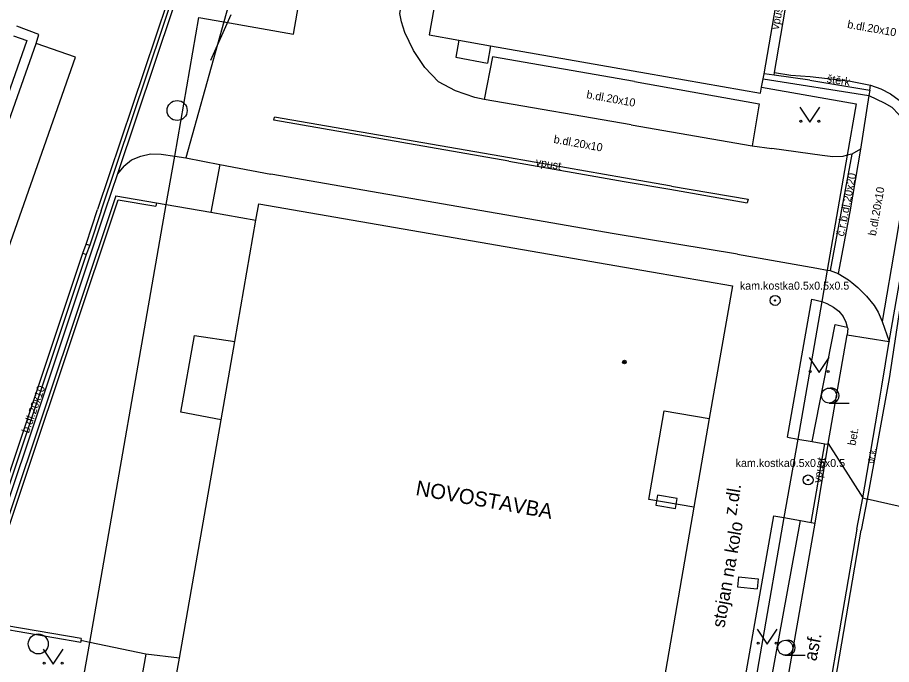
# Model space of a CAD drawing. Extents: x -596229 to -595156, y -1161237 to -1159376.
# Drawn here: x -595951.58 to -595907.89, y -1160267.67 to -1160235.31 of the extents above; entities that cross this region are included whole.
import ezdxf

# ---------------------------------------------------------------- set-up
doc = ezdxf.new("R2010")
doc.units = 0
for name, color, linetype in [('kanalizace - povrch.  znaky - skut. velikost', 7, 'Continuous'), ('Level 24', 7, 'Continuous'), ('Level 25', 7, 'Continuous'), ('Level 27', 7, 'Continuous'), ('Level 33', 7, 'Continuous'), ('Level 36', 7, 'Continuous'), ('Level 39', 7, 'Continuous'), ('Specificka linie pasportu komunikaci', 7, 'Continuous'), ('TM - budovy zdene_ betonove - NP', 7, 'Continuous'), ('TM - budovy zdene_ betonove - VP', 7, 'Continuous'), ('TM - chodniky - VP', 7, 'Continuous'), ('TM - hranice souvisleho porostu (skupiny stromu_ kere)', 7, 'Continuous'), ('TM - komunikace - VP', 7, 'Continuous'), ('TM - letecke snimky - pomocna linie', 7, 'Continuous'), ('TM - plot drateny_ kovovy - VP', 7, 'Continuous'), ('TM - plot zdeny_ ohradni zed - VP', 7, 'Continuous'), ('TM - podezdivka plotu - VP', 7, 'Continuous'), ('TM - pomocna konstrukcni linie', 7, 'Continuous'), ('TM - popis objektu', 7, 'Continuous'), ('TM - popis povrchu', 7, 'Continuous'), ('TM - poznamka', 7, 'Continuous'), ('TM - predmet maleho rozsahu (zamereny obvodem)', 7, 'Continuous'), ('TM - rozhrani kultur', 7, 'Continuous'), ('TM - rozhrani mezi zpev. plochami mezi sebou - VP', 7, 'Continuous'), ('TM - rozhrani ploch obecne - VP', 7, 'Continuous'), ('TM - zed operna - VP', 7, 'Continuous')]:
    doc.layers.add(name, color=color, linetype=linetype)

msp = doc.modelspace()

# ---------------------------------------------------------------- linework, layer by layer
at = {"layer": 'kanalizace - povrch.  znaky - skut. velikost'}
for points in [[(-595942.92, -1160231.03), (-595947.58, -1160244.91)], [(-595947.4, -1160244.97), (-595942.74, -1160231.1)], [(-595913.74, -1160238.06), (-595913.2, -1160234.94), (-595912.68, -1160231.95)], [(-595913.75, -1160238.2), (-595913.74, -1160238.06)], [(-595927.01, -1160242.5), (-595938.76, -1160240.45), (-595938.73, -1160240.29)], [(-595926.98, -1160242.32), (-595938.73, -1160240.29)], [(-595918.88, -1160243.74), (-595921.28, -1160243.32), (-595926.98, -1160242.32)], [(-595927.01, -1160242.5), (-595921.26, -1160243.51), (-595918.97, -1160243.9)], [(-595918.88, -1160243.74), (-595915.06, -1160244.4), (-595915.11, -1160244.58)], [(-595918.97, -1160243.9), (-595915.11, -1160244.58)], [(-595948.15, -1160246.64), (-595947.58, -1160244.91)], [(-595947.4, -1160244.97), (-595947.97, -1160246.7)], [(-595948.32, -1160247.1), (-595948.15, -1160246.64)], [(-595948.15, -1160246.64), (-595947.97, -1160246.7)], [(-595947.97, -1160246.7), (-595948.15, -1160247.17)], [(-595955.92, -1160269.9), (-595948.32, -1160247.1)], [(-595948.15, -1160247.17), (-595955.76, -1160269.94)], [(-595948.32, -1160247.1), (-595948.15, -1160247.17)], [(-595911.9, -1160260.57), (-595911.23, -1160256.63)], [(-595911.07, -1160256.64), (-595911.73, -1160260.6)]]:
    msp.add_lwpolyline(points, dxfattribs=at)
at = {"layer": 'Level 24'}
msp.add_lwpolyline([(-595918.608, -1160259.369), (-595919.593, -1160259.198), (-595919.678, -1160259.691), (-595918.693, -1160259.861)], close=True, dxfattribs=at)
at = {"layer": 'Level 25'}
for centre, radius in [((-595913.71, -1160249.46), 0.25), ((-595913.71, -1160249.46), 0.0303), ((-595912.06, -1160258.44), 0.25), ((-595912.06, -1160258.44), 0.0303)]:
    msp.add_circle(centre, radius, dxfattribs=at)
at = {"layer": 'Level 27'}
for centre in [(-595943.6, -1160239.96), (-595950.54, -1160266.64)]:
    msp.add_circle(centre, 0.5, dxfattribs=at)
at = {"layer": 'Level 33'}
msp.add_line((-595940.917, -1160235.173), (-595941.935, -1160237.457), dxfattribs=at)
at = {"layer": 'Level 36'}
for p, q in [((-595911.01, -1160254.595), (-595910.01, -1160254.595)), ((-595913.2, -1160267.205), (-595912.2, -1160267.205))]:
    msp.add_line(p, q, dxfattribs=at)
for points in [[(-595912.47, -1160239.8), (-595911.97, -1160240.55), (-595911.47, -1160239.8)], [(-595912.01, -1160252.31), (-595911.51, -1160253.06), (-595911.01, -1160252.31)], [(-595914.6, -1160265.9), (-595914.1, -1160266.65), (-595913.6, -1160265.9)], [(-595950.29, -1160266.9), (-595949.79, -1160267.65), (-595949.29, -1160266.9)]]:
    msp.add_lwpolyline(points, dxfattribs=at)
for centre, radius in [((-595912.42, -1160240.5), 0.05), ((-595911.521, -1160240.5), 0.05), ((-595911.96, -1160253.01), 0.05), ((-595911.061, -1160253.01), 0.05), ((-595911.01, -1160254.22), 0.375), ((-595913.2, -1160266.83), 0.375), ((-595914.55, -1160266.6), 0.05), ((-595913.651, -1160266.6), 0.05), ((-595950.24, -1160267.6), 0.05), ((-595949.341, -1160267.6), 0.05)]:
    msp.add_circle(centre, radius, dxfattribs=at)
for centre in [(-595910.885, -1160254.22), (-595913.075, -1160266.83)]:
    msp.add_arc(centre, 0.375, 260.4059, 99.5941, dxfattribs=at)
at = {"layer": 'Level 39'}
for radius in [0.09, 0.0398]:
    msp.add_circle((-595921.24, -1160252.54), radius, dxfattribs=at)
at = {"layer": 'Specificka linie pasportu komunikaci'}
for points in [[(-595911.06, -1160256.62), (-595909.32, -1160259.33)], [(-595909.32, -1160259.33), (-595909.11, -1160259.4)], [(-595899.95, -1160261.47), (-595909.11, -1160259.4)]]:
    msp.add_lwpolyline(points, dxfattribs=at)
at = {"layer": 'TM - budovy zdene_ betonove - NP'}
for points in [[(-595937.78, -1160236.14), (-595936.28, -1160227.54)], [(-595943.72, -1160242.25), (-595942.51, -1160235.31)], [(-595942.51, -1160235.31), (-595941.27, -1160235.53)], [(-595941.27, -1160235.53), (-595937.78, -1160236.14)], [(-595914.38, -1160238.8), (-595909.66, -1160239.63)], [(-595909.66, -1160239.63), (-595910.11, -1160242.2)], [(-595944.14, -1160244.66), (-595943.72, -1160242.25)], [(-595910.11, -1160242.2), (-595911.11, -1160247.94)], [(-595947.97, -1160266.56), (-595944.14, -1160244.66)], [(-595911.11, -1160247.94), (-595911.38, -1160249.51)], [(-595911.38, -1160249.51), (-595912.58, -1160256.39)], [(-595917.77, -1160259.8), (-595920.02, -1160259.41), (-595919.25, -1160254.98), (-595917, -1160255.37)], [(-595912.58, -1160256.39), (-595913.27, -1160260.32)], [(-595913.27, -1160260.32), (-595915.51, -1160273.18)], [(-595948.33, -1160268.62), (-595947.97, -1160266.56)]]:
    msp.add_lwpolyline(points, dxfattribs=at)
at = {"layer": 'TM - budovy zdene_ betonove - VP'}
for points in [[(-595929.64, -1160228.54), (-595931, -1160236.18)], [(-595914.26, -1160238.12), (-595913.15, -1160231.72)], [(-595951.78, -1160236.23), (-595951.11, -1160236.46), (-595956.31, -1160251.28)], [(-595931, -1160236.18), (-595929.52, -1160236.44)], [(-595929.52, -1160236.44), (-595929.67, -1160237.29)], [(-595929.52, -1160236.44), (-595927.93, -1160236.72)], [(-595927.93, -1160236.72), (-595928.08, -1160237.59)], [(-595927.93, -1160236.72), (-595920.14, -1160238.1)], [(-595929.67, -1160237.29), (-595928.08, -1160237.59)], [(-595920.14, -1160238.1), (-595914.43, -1160239.1), (-595914.38, -1160238.8)], [(-595914.31, -1160238.37), (-595914.26, -1160238.12)], [(-595914.38, -1160238.8), (-595914.31, -1160238.37)], [(-595939.66, -1160245.45), (-595939.51, -1160244.62)], [(-595939.51, -1160244.62), (-595921.23, -1160247.8)], [(-595940.72, -1160251.52), (-595939.66, -1160245.45)], [(-595921.23, -1160247.8), (-595915.83, -1160248.73), (-595917, -1160255.37)], [(-595941.4, -1160255.43), (-595940.72, -1160251.52)], [(-595943.48, -1160267.36), (-595941.4, -1160255.43)], [(-595917, -1160255.37), (-595917.77, -1160259.8)], [(-595917.77, -1160259.8), (-595919.96, -1160272.43)], [(-595943.64, -1160268.27), (-595943.48, -1160267.36)]]:
    msp.add_lwpolyline(points, dxfattribs=at)
at = {"layer": 'TM - chodniky - VP'}
for points in [[(-595928.25, -1160239.41), (-595928.71, -1160239.31), (-595929.68, -1160238.97), (-595930.54, -1160238.53), (-595931.22, -1160237.81), (-595931.79, -1160236.96), (-595932.21, -1160236.05), (-595932.39, -1160235.52), (-595932.46, -1160235.1), (-595931.26, -1160228.4), (-595936.28, -1160227.54)], [(-595920.74, -1160238.51), (-595927.83, -1160237.27), (-595928.25, -1160239.41)], [(-595920.74, -1160238.51), (-595914.51, -1160239.63), (-595914.86, -1160241.73)], [(-595909.02, -1160239.21), (-595909.44, -1160241.9)], [(-595914.86, -1160241.73), (-595913.87, -1160241.86)], [(-595910.11, -1160242.2), (-595910.32, -1160242.26), (-595910.82, -1160242.27), (-595911.35, -1160242.21), (-595913.87, -1160241.86)], [(-595909.44, -1160241.9), (-595909.87, -1160242.14)], [(-595946.26, -1160242.75), (-595945.88, -1160242.42), (-595945.41, -1160242.24), (-595944.93, -1160242.13), (-595944.4, -1160242.15), (-595943.72, -1160242.25)], [(-595943.72, -1160242.25), (-595943.17, -1160242.33)], [(-595943.17, -1160242.33), (-595941.46, -1160242.66)], [(-595909.87, -1160242.14), (-595910.11, -1160242.2)], [(-595946.26, -1160242.75), (-595946.58, -1160243.13)], [(-595941.46, -1160242.66), (-595938.91, -1160243.14)], [(-595915.59, -1160247.15), (-595921.76, -1160246.12), (-595938.91, -1160243.14)], [(-595915.59, -1160247.15), (-595911.63, -1160247.85), (-595911.11, -1160247.94)], [(-595911.11, -1160247.94), (-595910.96, -1160247.96)], [(-595910.96, -1160247.96), (-595910.56, -1160248.11)], [(-595910.56, -1160248.11), (-595910.04, -1160248.43), (-595909.87, -1160248.56), (-595909.57, -1160248.81), (-595909.14, -1160249.24), (-595908.75, -1160249.71), (-595908.55, -1160250.05), (-595908.35, -1160250.51)], [(-595913.08, -1160256.3), (-595911.88, -1160249.4), (-595911.38, -1160249.51)], [(-595911.38, -1160249.51), (-595911.13, -1160249.61), (-595910.79, -1160249.79), (-595910.53, -1160250), (-595910.31, -1160250.27), (-595910.17, -1160250.54), (-595910.1, -1160250.79)], [(-595910.1, -1160250.79), (-595910.08, -1160250.86)], [(-595908.35, -1160250.51), (-595908, -1160251.52)], [(-595941.4, -1160255.43), (-595943.41, -1160255.05), (-595942.73, -1160251.21), (-595940.72, -1160251.52)], [(-595911.06, -1160256.62), (-595910.1, -1160251.18)], [(-595910.08, -1160250.86), (-595910.1, -1160251.18)], [(-595913.08, -1160256.3), (-595912.58, -1160256.39)], [(-595912.58, -1160256.39), (-595911.86, -1160256.52)], [(-595911.86, -1160256.52), (-595911.23, -1160256.63)], [(-595911.23, -1160256.63), (-595911.07, -1160256.64)], [(-595915.51, -1160273.18), (-595916.04, -1160273.09), (-595913.77, -1160260.23)], [(-595913.77, -1160260.23), (-595913.27, -1160260.32)], [(-595913.27, -1160260.32), (-595912.44, -1160260.47)], [(-595911.73, -1160260.6), (-595913.97, -1160273.43)], [(-595912.44, -1160260.47), (-595911.9, -1160260.57)], [(-595911.9, -1160260.57), (-595911.73, -1160260.6)]]:
    msp.add_lwpolyline(points, dxfattribs=at)
at = {"layer": 'TM - hranice souvisleho porostu (skupiny stromu_ kere)'}
for points in [[(-595911.86, -1160256.52), (-595910.7, -1160250.67), (-595910.1, -1160250.79)], [(-595914.78, -1160273.3), (-595912.44, -1160260.47)]]:
    msp.add_lwpolyline(points, dxfattribs=at)
at = {"layer": 'TM - komunikace - VP'}
for points in [[(-595942.86, -1160232.03), (-595946.58, -1160243.13)], [(-595950.51, -1160236.15), (-595951.61, -1160235.74)], [(-595950.65, -1160236.61), (-595950.51, -1160236.15)], [(-595955.87, -1160251.43), (-595950.65, -1160236.61)], [(-595913.74, -1160238.06), (-595912.92, -1160238.19)], [(-595912.92, -1160238.19), (-595911.95, -1160238.26)], [(-595911.95, -1160238.26), (-595909.94, -1160238.5), (-595908.94, -1160238.69)], [(-595908.94, -1160238.69), (-595908.42, -1160238.87), (-595907.94, -1160239.12), (-595907.5, -1160239.44), (-595907.02, -1160239.91), (-595906.73, -1160240.38), (-595906.58, -1160240.76), (-595906.27, -1160241.67)], [(-595946.58, -1160243.13), (-595947.21, -1160245)], [(-595947.21, -1160245), (-595955.63, -1160270.18)], [(-595908, -1160251.52), (-595907.21, -1160246.95)], [(-595908.37, -1160253.74), (-595908, -1160251.52)], [(-595908.59, -1160255.05), (-595908.37, -1160253.74)], [(-595909.32, -1160259.33), (-595908.59, -1160255.05)], [(-595909.62, -1160260.9), (-595909.32, -1160259.33)], [(-595909.62, -1160260.9), (-595911.9, -1160274.17), (-595912.54, -1160277.93), (-595914.82, -1160291.17), (-595917.15, -1160298.77)]]:
    msp.add_lwpolyline(points, dxfattribs=at)
at = {"layer": 'TM - letecke snimky - pomocna linie'}
for points in [[(-595941.46, -1160242.66), (-595941.91, -1160245.05)], [(-595944.63, -1160244.57), (-595944.14, -1160244.66)], [(-595944.14, -1160244.66), (-595941.91, -1160245.05)], [(-595941.91, -1160245.05), (-595939.66, -1160245.45)]]:
    msp.add_lwpolyline(points, dxfattribs=at)
at = {"layer": 'TM - plot drateny_ kovovy - VP'}
for points in [[(-595947.97, -1160266.56), (-595948.41, -1160266.47)], [(-595945.16, -1160267.16), (-595947.97, -1160266.56)], [(-595943.48, -1160267.36), (-595945.16, -1160267.16)]]:
    msp.add_lwpolyline(points, dxfattribs=at)
at = {"layer": 'TM - plot zdeny_ ohradni zed - VP'}
msp.add_lwpolyline([(-595948.39, -1160266.37), (-595953.59, -1160265.48), (-595946.55, -1160244.43), (-595944.66, -1160244.75)], dxfattribs=at)
at = {"layer": 'TM - podezdivka plotu - VP'}
for points in [[(-595913.75, -1160238.2), (-595914.26, -1160238.12)], [(-595911.97, -1160238.45), (-595913.75, -1160238.2)], [(-595911.97, -1160238.45), (-595908.98, -1160238.94)], [(-595908.98, -1160238.94), (-595909.02, -1160239.21)], [(-595946.67, -1160244.23), (-595953.83, -1160265.62)], [(-595946.67, -1160244.23), (-595944.63, -1160244.57)], [(-595944.63, -1160244.57), (-595944.66, -1160244.75)], [(-595953.83, -1160265.62), (-595948.42, -1160266.55)], [(-595948.41, -1160266.47), (-595948.42, -1160266.55)], [(-595948.39, -1160266.37), (-595948.41, -1160266.47)]]:
    msp.add_lwpolyline(points, dxfattribs=at)
at = {"layer": 'TM - pomocna konstrukcni linie'}
for points in [[(-595941, -1160234.57), (-595941.27, -1160235.53)], [(-595941.27, -1160235.53), (-595943.17, -1160242.33)]]:
    msp.add_lwpolyline(points, dxfattribs=at)
at = {"layer": 'TM - predmet maleho rozsahu (zamereny obvodem)'}
for points in [[(-595915.53, -1160263.29), (-595915.58, -1160263.79)], [(-595915.53, -1160263.29), (-595914.55, -1160263.39)], [(-595914.55, -1160263.39), (-595914.6, -1160263.89)], [(-595915.58, -1160263.79), (-595914.6, -1160263.89)]]:
    msp.add_lwpolyline(points, dxfattribs=at)
at = {"layer": 'TM - rozhrani kultur'}
msp.add_lwpolyline([(-595945.16, -1160267.16), (-595945.51, -1160269.1)], dxfattribs=at)
at = {"layer": 'TM - rozhrani mezi zpev. plochami mezi sebou - VP'}
for points in [[(-595948.68, -1160237.3), (-595950.65, -1160236.61)], [(-595955.51, -1160256.73), (-595948.68, -1160237.3)], [(-595920.91, -1160240.68), (-595928.25, -1160239.41)], [(-595909.02, -1160239.21), (-595908.25, -1160239.58), (-595907.88, -1160239.79), (-595907.53, -1160240.16), (-595907.42, -1160240.31), (-595907.25, -1160240.58), (-595907.03, -1160241.04), (-595906.85, -1160241.67), (-595907.67, -1160246.51), (-595908.35, -1160250.51)], [(-595920.91, -1160240.68), (-595914.86, -1160241.73)], [(-595909.44, -1160241.9), (-595909.97, -1160245.03), (-595910.56, -1160248.11)], [(-595909.87, -1160242.14), (-595910.42, -1160245.1), (-595910.96, -1160247.96)], [(-595907.37, -1160249.18), (-595908, -1160253.36), (-595909.11, -1160259.4)], [(-595910.1, -1160251.18), (-595908, -1160251.52)], [(-595909.11, -1160259.4), (-595909.4, -1160260.95)], [(-595914.59, -1160291.21), (-595912.32, -1160277.98), (-595911.67, -1160274.2), (-595909.4, -1160260.95)]]:
    msp.add_lwpolyline(points, dxfattribs=at)
at = {"layer": 'TM - rozhrani ploch obecne - VP'}
msp.add_lwpolyline([(-595908.98, -1160238.94), (-595908.94, -1160238.69)], dxfattribs=at)
at = {"layer": 'TM - zed operna - VP'}
msp.add_lwpolyline([(-595914.31, -1160238.37), (-595909.02, -1160239.21)], dxfattribs=at)

# ---------------------------------------------------------------- texts
at = {"layer": 'TM - popis objektu'}
msp.add_text('NOVOSTAVBA', height=0.75, rotation=350, dxfattribs=at).set_placement((-595931.71, -1160259.19))
at = {"layer": 'TM - popis povrchu'}
for s, height, rotation, p in [('b.dl.20x10', 0.4, 350, (-595910.12, -1160235.83)), ('štěrk', 0.4, 351, (-595911.14, -1160238.55)), ('b.dl.20x10', 0.4, 349.8447, (-595923.16, -1160239.34)), ('b.dl.20x10', 0.4, 349.8447, (-595924.8, -1160241.58)), ('č.r.b.dl.20x20', 0.4, 78.7794, (-595910.27, -1160246.28)), ('b.dl.20x10', 0.4, 79.8447, (-595908.67, -1160246.25)), ('b.dl.20x10', 0.4, 70.5236, (-595951.01, -1160256.13)), ('bet.', 0.4, 79.8447, (-595909.69, -1160256.74)), ('dr.k.', 0.3, 79.8447, (-595908.79, -1160257.63)), ('z.dl.', 0.65, 80.94, (-595915.65, -1160260.25)), ('asf.', 0.65, 78.8805, (-595911.65, -1160267.53))]:
    msp.add_text(s, height=height, rotation=rotation, dxfattribs=at).set_placement(p)
at = {"layer": 'TM - poznamka'}
for s, height, rotation, p in [('vpust', 0.4, 78.7666, (-595913.53, -1160235.94)), ('vpust', 0.4, 350, (-595925.7, -1160242.71)), ('vpust', 0.4, 81, (-595911.41, -1160258.61)), ('stojan na kolo', 0.65, 80, (-595916.24, -1160265.86))]:
    msp.add_text(s, height=height, rotation=rotation, dxfattribs=at).set_placement(p)
for p in [(-595915.47, -1160248.92), (-595915.68, -1160257.79)]:
    msp.add_text('kam.kostka0.5x0.5x0.5', height=0.4, dxfattribs=at).set_placement(p)

doc.saveas('drawing.dxf')
